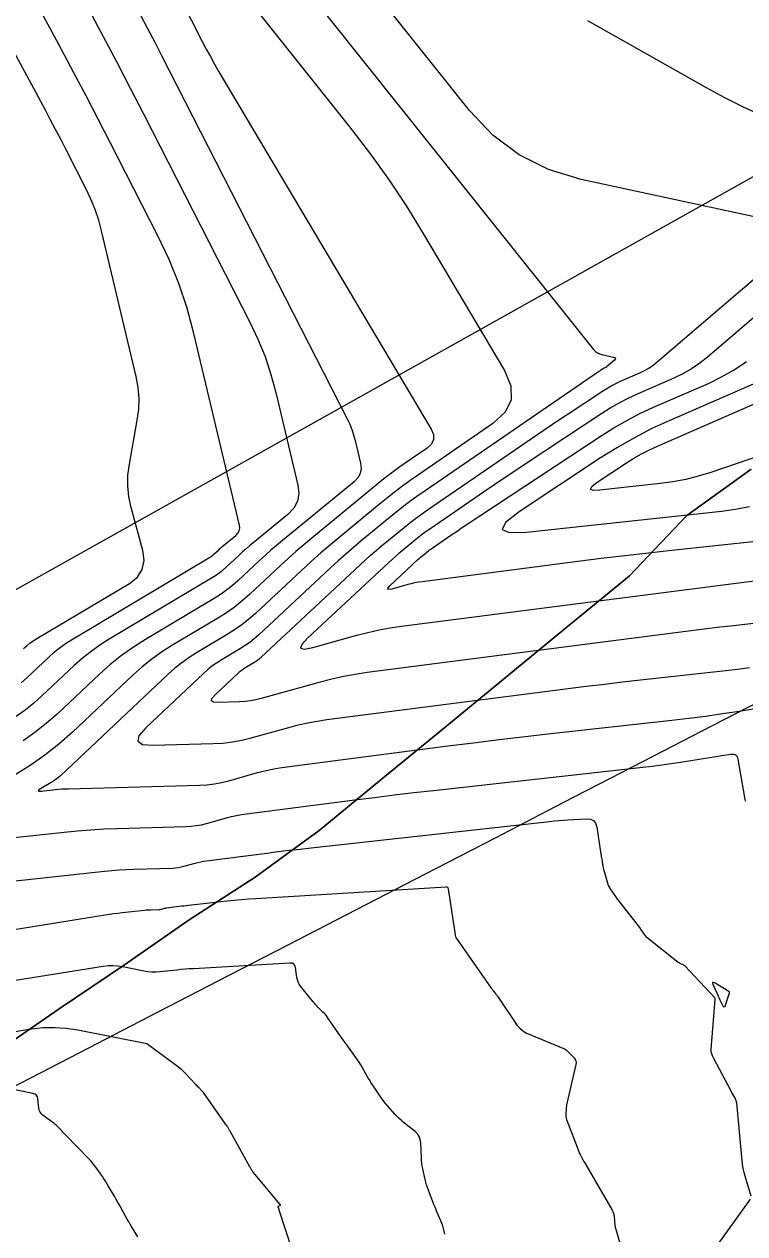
# Model space of a CAD drawing. Extents: x 1354696 to 1366163, y 660729 to 670380.
# Drawn here: x 1360949.2 to 1360995.6, y 664543.4 to 664621.3 of the extents above; entities that cross this region are included whole.
import ezdxf

# ---------------------------------------------------------------- set-up
doc = ezdxf.new("R2010")
doc.units = 0
doc.layers.add('R_Contours', color=7, linetype='Continuous')
doc.layers.add('R_Erosion', color=7, linetype='Continuous')

msp = doc.modelspace()

# ---------------------------------------------------------------- linework, layer by layer
at = {"layer": 'R_Contours'}
for points in [[(1360949.204, 664581.106), (1360949.402, 664581.282), (1360949.609, 664581.448), (1360949.825, 664581.601), (1360950.05, 664581.743), (1360956.005, 664585.29), (1360956.52, 664585.697), (1360956.835, 664586.186), (1360956.949, 664586.756), (1360956.863, 664587.407), (1360956.119, 664590.173), (1360955.972, 664590.866), (1360955.903, 664591.563), (1360955.914, 664592.263), (1360956.003, 664592.966), (1360956.516, 664595.788), (1360956.608, 664596.493), (1360956.626, 664597.195), (1360956.571, 664597.895), (1360956.442, 664598.594), (1360954.218, 664607.971), (1360954.032, 664608.664), (1360953.805, 664609.343), (1360953.538, 664610.006), (1360953.231, 664610.655), (1360951.921, 664613.22), (1360951.592, 664613.861), (1360951.259, 664614.499), (1360950.923, 664615.136), (1360950.583, 664615.771), (1360939.093, 664637.075)], [(1360949.041, 664578.888), (1360949.406, 664579.212), (1360950.83, 664580.553), (1360951.194, 664580.878), (1360951.574, 664581.181), (1360951.97, 664581.463), (1360952.382, 664581.724), (1360961.117, 664586.926), (1360961.204, 664586.981), (1360961.288, 664587.041), (1360961.368, 664587.105), (1360961.445, 664587.173), (1360961.747, 664587.455), (1360961.823, 664587.525), (1360961.9, 664587.593), (1360961.978, 664587.661), (1360962.057, 664587.727), (1360962.853, 664588.379), (1360962.986, 664588.518), (1360963.068, 664588.675), (1360963.098, 664588.849), (1360963.076, 664589.041), (1360960.152, 664601.37), (1360959.716, 664602.993), (1360959.185, 664604.582), (1360958.56, 664606.135), (1360957.841, 664607.654), (1360954.774, 664613.66), (1360954.004, 664615.16), (1360953.224, 664616.655), (1360952.437, 664618.145), (1360951.641, 664619.631), (1360943.476, 664634.771)], [(1360997.987, 664608.497), (1360985.044, 664611.279), (1360982.953, 664611.909), (1360981.06, 664612.861), (1360979.366, 664614.132), (1360977.87, 664615.724), (1360968.104, 664627.974)], [(1360966.931, 664624.077), (1360985.856, 664600.336), (1360985.967, 664600.218), (1360986.093, 664600.124), (1360986.233, 664600.054), (1360986.388, 664600.007), (1360987.135, 664599.846), (1360987.224, 664599.815), (1360987.262, 664599.772), (1360987.249, 664599.715), (1360987.186, 664599.646), (1360986.69, 664599.22), (1360986.672, 664599.206), (1360986.654, 664599.194), (1360986.634, 664599.183), (1360986.614, 664599.173), (1360986.531, 664599.137), (1360986.511, 664599.127), (1360986.491, 664599.117), (1360986.471, 664599.106), (1360986.452, 664599.094), (1360986.299, 664598.992), (1360986.267, 664598.971), (1360986.235, 664598.95), (1360986.204, 664598.928), (1360986.172, 664598.907), (1360975.02, 664591.246), (1360974.485, 664590.871), (1360973.959, 664590.484), (1360973.442, 664590.087), (1360972.932, 664589.678), (1360970.911, 664588.021), (1360970.409, 664587.602), (1360969.914, 664587.176), (1360969.427, 664586.742), (1360968.946, 664586.3), (1360964.298, 664581.956), (1360964.028, 664581.718), (1360963.748, 664581.495), (1360963.455, 664581.287), (1360963.151, 664581.095), (1360961.913, 664580.357), (1360961.609, 664580.165), (1360961.317, 664579.957), (1360961.037, 664579.733), (1360960.768, 664579.494), (1360957.055, 664575.997), (1360956.618, 664575.488), (1360956.55, 664575.131), (1360956.85, 664574.927), (1360957.519, 664574.874), (1360961.385, 664574.979), (1360962.008, 664575.015), (1360962.626, 664575.089), (1360963.238, 664575.201), (1360963.844, 664575.35), (1360966.258, 664576.025), (1360966.864, 664576.183), (1360967.474, 664576.319), (1360968.089, 664576.432), (1360968.708, 664576.523), (1360984.214, 664578.526), (1360985.379, 664578.674), (1360986.544, 664578.817), (1360987.71, 664578.954), (1360988.877, 664579.086), (1360994.347, 664579.691), (1360995.113, 664579.781), (1360995.877, 664579.88)], [(1360959.239, 664623.002), (1360960.688, 664620.163), (1360960.946, 664619.669), (1360961.211, 664619.178), (1360961.484, 664618.692), (1360961.765, 664618.21), (1360975.411, 664595.213), (1360975.558, 664594.862), (1360975.562, 664594.542), (1360975.424, 664594.254), (1360975.143, 664593.997), (1360973.738, 664593.031), (1360973.389, 664592.786), (1360973.046, 664592.534), (1360972.708, 664592.274), (1360972.375, 664592.008), (1360967.736, 664588.204), (1360967.222, 664587.775), (1360966.714, 664587.337), (1360966.213, 664586.892), (1360965.72, 664586.438), (1360963.76, 664584.607), (1360963.259, 664584.163), (1360962.737, 664583.748), (1360962.194, 664583.362), (1360961.628, 664583.005), (1360958.74, 664581.285), (1360958.079, 664580.866), (1360957.444, 664580.414), (1360956.835, 664579.928), (1360956.252, 664579.408), (1360952.338, 664575.722), (1360951.476, 664574.956), (1360950.574, 664574.242), (1360949.632, 664573.581), (1360948.652, 664572.974)], [(1360953.439, 664622.119), (1360954.323, 664620.469), (1360955.198, 664618.814), (1360956.063, 664617.154), (1360956.919, 664615.489), (1360963.757, 664602.094), (1360964.275, 664601), (1360964.726, 664599.88), (1360965.108, 664598.735), (1360965.423, 664597.566), (1360966.836, 664591.607), (1360966.897, 664591.064), (1360966.812, 664590.571), (1360966.581, 664590.127), (1360966.203, 664589.733), (1360963.95, 664587.886), (1360963.726, 664587.699), (1360963.505, 664587.508), (1360963.286, 664587.314), (1360963.071, 664587.116), (1360962.217, 664586.318), (1360961.999, 664586.124), (1360961.771, 664585.943), (1360961.534, 664585.775), (1360961.288, 664585.619), (1360954.715, 664581.705), (1360954.116, 664581.325), (1360953.539, 664580.915), (1360952.986, 664580.473), (1360952.456, 664580.001), (1360950.383, 664578.049), (1360949.853, 664577.577), (1360949.298, 664577.138), (1360948.719, 664576.732)], [(1360964.26, 664622.059), (1360970.157, 664614.661), (1360971.437, 664612.998), (1360972.657, 664611.295), (1360973.818, 664609.55), (1360974.919, 664607.764), (1360980.133, 664598.978), (1360980.542, 664597.996), (1360980.554, 664597.102), (1360980.168, 664596.296), (1360979.384, 664595.577), (1360974.871, 664592.477), (1360974.185, 664591.995), (1360973.51, 664591.499), (1360972.845, 664590.988), (1360972.192, 664590.464), (1360969.597, 664588.336), (1360968.953, 664587.799), (1360968.318, 664587.252), (1360967.692, 664586.695), (1360967.074, 664586.127), (1360964.112, 664583.359), (1360963.684, 664582.98), (1360963.239, 664582.626), (1360962.775, 664582.297), (1360962.292, 664581.992), (1360960.326, 664580.821), (1360959.844, 664580.516), (1360959.381, 664580.186), (1360958.936, 664579.831), (1360958.51, 664579.451), (1360951.589, 664572.934), (1360951.444, 664572.805), (1360951.293, 664572.685), (1360951.134, 664572.574), (1360950.97, 664572.472), (1360950.297, 664572.081), (1360950.174, 664571.998), (1360950.141, 664571.945), (1360950.199, 664571.921), (1360950.347, 664571.928), (1360951.243, 664572.025), (1360951.457, 664572.046), (1360951.672, 664572.063), (1360951.886, 664572.075), (1360952.101, 664572.083), (1360960.517, 664572.312), (1360960.995, 664572.34), (1360961.468, 664572.396), (1360961.936, 664572.482), (1360962.401, 664572.597), (1360964.25, 664573.114), (1360964.713, 664573.234), (1360965.181, 664573.338), (1360965.652, 664573.425), (1360966.126, 664573.495), (1360976.474, 664574.832), (1360978.13, 664575.042), (1360979.787, 664575.244), (1360981.444, 664575.439), (1360983.103, 664575.627), (1360990.88, 664576.488), (1360991.968, 664576.615), (1360993.054, 664576.756), (1360994.138, 664576.909), (1360995.221, 664577.076), (1361001.09, 664578.017)], [(1360956.726, 664621.842), (1360957.181, 664620.979), (1360957.633, 664620.114), (1360958.079, 664619.246), (1360970.011, 664595.873), (1360970.17, 664595.537), (1360970.308, 664595.194), (1360970.425, 664594.842), (1360970.522, 664594.483), (1360970.866, 664593.031), (1360970.906, 664592.684), (1360970.851, 664592.368), (1360970.703, 664592.084), (1360970.462, 664591.832), (1360965.843, 664588.045), (1360965.474, 664587.737), (1360965.109, 664587.423), (1360964.75, 664587.103), (1360964.395, 664586.777), (1360962.989, 664585.462), (1360962.629, 664585.144), (1360962.254, 664584.846), (1360961.864, 664584.569), (1360961.458, 664584.312), (1360957.048, 664581.686), (1360956.261, 664581.187), (1360955.504, 664580.648), (1360954.778, 664580.069), (1360954.082, 664579.448), (1360951.361, 664576.886), (1360950.664, 664576.266), (1360949.936, 664575.69), (1360949.176, 664575.156)], [(1360985.47, 664621.514), (1360993.086, 664617.19), (1360994.263, 664616.55), (1360995.461, 664615.954), (1360996.68, 664615.403)], [(1360997.815, 664582.895), (1360994.651, 664582.544), (1360993.977, 664582.468), (1360993.302, 664582.389), (1360992.628, 664582.306), (1360991.954, 664582.221), (1360971.29, 664579.552), (1360970.526, 664579.439), (1360969.768, 664579.299), (1360969.015, 664579.132), (1360968.267, 664578.937), (1360964.477, 664577.877), (1360964.136, 664577.793), (1360963.792, 664577.73), (1360963.445, 664577.689), (1360963.094, 664577.668), (1360961.686, 664577.63), (1360961.41, 664577.652), (1360961.286, 664577.736), (1360961.314, 664577.884), (1360961.494, 664578.094), (1360963.027, 664579.537), (1360963.138, 664579.636), (1360963.253, 664579.728), (1360963.374, 664579.814), (1360963.499, 664579.893), (1360964.011, 664580.198), (1360964.136, 664580.277), (1360964.257, 664580.363), (1360964.372, 664580.455), (1360964.484, 664580.553), (1360970.817, 664586.472), (1360971.162, 664586.789), (1360971.511, 664587.1), (1360971.866, 664587.405), (1360972.225, 664587.705), (1360973.673, 664588.892), (1360974.038, 664589.185), (1360974.409, 664589.47), (1360974.786, 664589.747), (1360975.168, 664590.016), (1360982.271, 664594.894), (1360982.737, 664595.213), (1360983.205, 664595.53), (1360983.675, 664595.845), (1360984.145, 664596.158), (1360986.416, 664597.66), (1360986.698, 664597.838), (1360986.988, 664598.004), (1360987.284, 664598.157), (1360987.588, 664598.297), (1360988.815, 664598.833), (1360989.115, 664598.977), (1360989.402, 664599.142), (1360989.676, 664599.329), (1360989.937, 664599.536), (1360999.131, 664607.412)], [(1360999.385, 664605.163), (1360993.185, 664599.851), (1360992.681, 664599.451), (1360992.151, 664599.091), (1360991.596, 664598.771), (1360991.016, 664598.492), (1360988.644, 664597.458), (1360988.058, 664597.187), (1360987.485, 664596.891), (1360986.926, 664596.571), (1360986.379, 664596.226), (1360981.515, 664593.009), (1360980.844, 664592.562), (1360980.174, 664592.113), (1360979.506, 664591.66), (1360978.84, 664591.205), (1360975.317, 664588.785), (1360975.086, 664588.622), (1360974.858, 664588.455), (1360974.634, 664588.283), (1360974.413, 664588.106), (1360973.539, 664587.389), (1360973.322, 664587.208), (1360973.108, 664587.024), (1360972.897, 664586.836), (1360972.688, 664586.644), (1360967.468, 664581.766), (1360967.087, 664581.352), (1360967.017, 664581.113), (1360967.258, 664581.049), (1360967.809, 664581.159), (1360970.635, 664581.949), (1360971.344, 664582.134), (1360972.058, 664582.293), (1360972.778, 664582.425), (1360973.503, 664582.532), (1360999.694, 664585.915)], [(1360999.297, 664588.313), (1360990.892, 664587.408), (1360989.375, 664587.241), (1360987.859, 664587.065), (1360986.344, 664586.882), (1360984.83, 664586.69), (1360974.84, 664585.4), (1360974.591, 664585.363), (1360974.343, 664585.317), (1360974.097, 664585.263), (1360973.852, 664585.199), (1360972.879, 664584.927), (1360972.689, 664584.889), (1360972.606, 664584.911), (1360972.63, 664584.993), (1360972.761, 664585.136), (1360974.56, 664586.817), (1360974.632, 664586.883), (1360974.704, 664586.947), (1360974.778, 664587.011), (1360974.853, 664587.073), (1360975.154, 664587.32), (1360975.23, 664587.381), (1360975.307, 664587.44), (1360975.386, 664587.498), (1360975.465, 664587.554), (1360976.679, 664588.388), (1360976.909, 664588.545), (1360977.139, 664588.701), (1360977.369, 664588.855), (1360977.601, 664589.009), (1360986.343, 664594.793), (1360987.153, 664595.304), (1360987.982, 664595.778), (1360988.832, 664596.216), (1360989.701, 664596.618), (1360993.232, 664598.158), (1360994.085, 664598.569), (1360994.901, 664599.038), (1360995.679, 664599.568)], [(1360996.602, 664598.328), (1360990.758, 664595.778), (1360989.605, 664595.246), (1360988.48, 664594.665), (1360987.38, 664594.036), (1360986.307, 664593.359), (1360981.077, 664589.9), (1360980.188, 664589.21), (1360979.97, 664588.763), (1360980.423, 664588.557), (1360981.548, 664588.593), (1360994.081, 664589.943), (1360994.983, 664590.065), (1360995.874, 664590.237)], [(1361000.588, 664594.901), (1360993.38, 664592.431), (1360992.583, 664592.182), (1360991.775, 664591.979), (1360990.956, 664591.821), (1360990.128, 664591.708), (1360986.256, 664591.291), (1360985.822, 664591.277), (1360985.647, 664591.357), (1360985.731, 664591.529), (1360986.074, 664591.796), (1360987.966, 664593.047), (1360988.445, 664593.349), (1360988.935, 664593.63), (1360989.437, 664593.889), (1360989.951, 664594.126), (1360999.973, 664598.498)], [(1360943.153, 664568.353), (1360951.815, 664569.294), (1360952.662, 664569.378), (1360953.51, 664569.444), (1360954.359, 664569.493), (1360955.21, 664569.525), (1360959.649, 664569.645), (1360959.981, 664569.665), (1360960.309, 664569.704), (1360960.635, 664569.763), (1360960.957, 664569.843), (1360962.241, 664570.202), (1360962.563, 664570.286), (1360962.887, 664570.358), (1360963.214, 664570.418), (1360963.543, 664570.467), (1360970.491, 664571.364), (1360971.759, 664571.525), (1360973.028, 664571.68), (1360974.298, 664571.83), (1360975.568, 664571.973), (1360989.021, 664573.463), (1360989.628, 664573.534), (1360990.234, 664573.612), (1360990.838, 664573.698), (1360991.442, 664573.791), (1360994.662, 664574.307), (1360994.841, 664574.31), (1360994.979, 664574.256), (1360995.075, 664574.143), (1360995.13, 664573.972), (1360995.548, 664571.523), (1360995.57, 664571.406), (1360995.595, 664571.288)], [(1360946.7, 664565.946), (1360954.397, 664566.782), (1360954.871, 664566.829), (1360955.346, 664566.866), (1360955.821, 664566.893), (1360956.297, 664566.911), (1360958.782, 664566.979), (1360958.967, 664566.989), (1360959.151, 664567.011), (1360959.333, 664567.045), (1360959.514, 664567.089), (1360960.232, 664567.29), (1360960.412, 664567.337), (1360960.594, 664567.377), (1360960.777, 664567.411), (1360960.961, 664567.438), (1360964.849, 664567.941), (1360965.559, 664568.031), (1360966.269, 664568.118), (1360966.98, 664568.201), (1360967.691, 664568.282), (1360983.024, 664569.98), (1360983.318, 664570.01), (1360983.612, 664570.037), (1360983.907, 664570.061), (1360984.202, 664570.08), (1360985.382, 664570.152), (1360985.646, 664570.131), (1360985.847, 664570.032), (1360985.985, 664569.857), (1360986.061, 664569.603), (1360986.325, 664567.878), (1360986.337, 664567.798), (1360986.349, 664567.717), (1360986.362, 664567.636), (1360986.374, 664567.555), (1360986.423, 664567.232), (1360986.436, 664567.152), (1360986.452, 664567.072), (1360986.47, 664566.993), (1360986.491, 664566.914), (1360986.738, 664566.029), (1360986.778, 664565.907), (1360986.827, 664565.79), (1360986.887, 664565.678), (1360986.956, 664565.57), (1360987.253, 664565.149), (1360987.328, 664565.044), (1360987.404, 664564.94), (1360987.481, 664564.837), (1360987.56, 664564.735), (1360988.798, 664563.142), (1360988.839, 664563.089), (1360988.879, 664563.035), (1360988.919, 664562.98), (1360988.957, 664562.925), (1360989.109, 664562.702), (1360989.149, 664562.648), (1360989.193, 664562.598), (1360989.24, 664562.551), (1360989.291, 664562.507), (1360991.291, 664560.916), (1360991.324, 664560.892), (1360991.358, 664560.87), (1360991.394, 664560.851), (1360991.431, 664560.834), (1360991.582, 664560.771), (1360991.618, 664560.754), (1360991.652, 664560.733), (1360991.684, 664560.708), (1360991.713, 664560.68), (1360993.644, 664558.629), (1360993.649, 664558.622), (1360993.653, 664558.614), (1360993.654, 664558.606), (1360993.653, 664558.597), (1360993.644, 664558.56), (1360993.642, 664558.551), (1360993.641, 664558.541), (1360993.64, 664558.532), (1360993.639, 664558.523), (1360993.385, 664555.293), (1360993.384, 664555.244), (1360993.388, 664555.196), (1360993.398, 664555.148), (1360993.413, 664555.102), (1360993.484, 664554.917), (1360993.502, 664554.871), (1360993.522, 664554.826), (1360993.543, 664554.782), (1360993.565, 664554.738), (1360994.667, 664552.642), (1360994.7, 664552.579), (1360994.735, 664552.516), (1360994.77, 664552.453), (1360994.805, 664552.391), (1360994.949, 664552.143), (1360994.982, 664552.08), (1360995.007, 664552.014), (1360995.024, 664551.946), (1360995.034, 664551.876), (1360995.373, 664548.146), (1360995.395, 664547.952), (1360995.427, 664547.76), (1360995.469, 664547.57), (1360995.52, 664547.381), (1360995.959, 664545.899)], [(1360942.595, 664562.068), (1360954.445, 664563.967), (1360954.718, 664564.009), (1360954.991, 664564.047), (1360955.264, 664564.082), (1360955.538, 664564.113), (1360956.979, 664564.27), (1360957.08, 664564.28), (1360957.182, 664564.288), (1360957.283, 664564.294), (1360957.384, 664564.298), (1360957.914, 664564.312), (1360957.954, 664564.314), (1360957.993, 664564.319), (1360958.032, 664564.326), (1360958.07, 664564.336), (1360958.223, 664564.378), (1360958.262, 664564.388), (1360958.301, 664564.397), (1360958.34, 664564.404), (1360958.379, 664564.41), (1360959.208, 664564.517), (1360959.359, 664564.536), (1360959.511, 664564.555), (1360959.662, 664564.573), (1360959.814, 664564.59), (1360962.284, 664564.863), (1360962.746, 664564.912), (1360963.209, 664564.954), (1360963.672, 664564.991), (1360964.136, 664565.022), (1360976.373, 664565.763), (1360976.422, 664565.759), (1360976.46, 664565.74), (1360976.486, 664565.707), (1360976.5, 664565.66), (1360976.533, 664565.441), (1360976.542, 664565.386), (1360976.55, 664565.332), (1360976.558, 664565.277), (1360976.567, 664565.222), (1360976.949, 664562.69), (1360976.953, 664562.668), (1360976.957, 664562.646), (1360976.963, 664562.625), (1360976.968, 664562.603), (1360976.992, 664562.517), (1360976.999, 664562.495), (1360977.008, 664562.475), (1360977.018, 664562.455), (1360977.03, 664562.437), (1360979.272, 664559.257), (1360979.304, 664559.212), (1360979.336, 664559.168), (1360979.369, 664559.124), (1360979.403, 664559.081), (1360979.537, 664558.908), (1360979.57, 664558.864), (1360979.603, 664558.82), (1360979.635, 664558.776), (1360979.666, 664558.731), (1360980.948, 664556.857), (1360980.99, 664556.8), (1360981.037, 664556.746), (1360981.087, 664556.695), (1360981.142, 664556.649), (1360981.367, 664556.47), (1360981.424, 664556.427), (1360981.485, 664556.389), (1360981.547, 664556.355), (1360981.612, 664556.325), (1360983.867, 664555.391), (1360983.977, 664555.338), (1360984.079, 664555.275), (1360984.174, 664555.202), (1360984.262, 664555.118), (1360984.599, 664554.759), (1360984.67, 664554.666), (1360984.712, 664554.565), (1360984.727, 664554.457), (1360984.713, 664554.341), (1360984.139, 664551.827), (1360984.121, 664551.742), (1360984.106, 664551.656), (1360984.094, 664551.57), (1360984.086, 664551.483), (1360984.059, 664551.134), (1360984.057, 664551.047), (1360984.064, 664550.962), (1360984.081, 664550.878), (1360984.108, 664550.796), (1360984.899, 664548.733), (1360984.922, 664548.676), (1360984.947, 664548.619), (1360984.973, 664548.563), (1360985.001, 664548.508), (1360985.116, 664548.289), (1360985.146, 664548.234), (1360985.175, 664548.18), (1360985.205, 664548.126), (1360985.236, 664548.072), (1360987.04, 664544.968), (1360987.09, 664544.87), (1360987.128, 664544.769), (1360987.155, 664544.664), (1360987.171, 664544.555), (1360987.224, 664543.973), (1360987.229, 664543.933), (1360987.235, 664543.893), (1360987.244, 664543.854), (1360987.254, 664543.814), (1360987.694, 664542.332)], [(1360976.292, 664543.424), (1360976.255, 664543.605), (1360976.209, 664543.784), (1360976.153, 664543.96), (1360976.086, 664544.133), (1360975.801, 664544.819), (1360975.73, 664544.991), (1360975.66, 664545.163), (1360975.591, 664545.335), (1360975.523, 664545.508), (1360975.235, 664546.251), (1360975.173, 664546.418), (1360975.118, 664546.587), (1360975.07, 664546.758), (1360975.027, 664546.931), (1360974.871, 664547.627), (1360974.835, 664547.802), (1360974.808, 664547.977), (1360974.789, 664548.154), (1360974.778, 664548.331), (1360974.739, 664549.305), (1360974.709, 664549.516), (1360974.639, 664549.707), (1360974.527, 664549.876), (1360974.375, 664550.025), (1360973.615, 664550.634), (1360973.477, 664550.749), (1360973.345, 664550.869), (1360973.218, 664550.995), (1360973.097, 664551.126), (1360972.62, 664551.662), (1360972.503, 664551.798), (1360972.391, 664551.937), (1360972.283, 664552.08), (1360972.18, 664552.226), (1360971.742, 664552.872), (1360971.638, 664553.028), (1360971.538, 664553.187), (1360971.441, 664553.347), (1360971.347, 664553.509), (1360970.98, 664554.163), (1360970.886, 664554.325), (1360970.787, 664554.484), (1360970.683, 664554.64), (1360970.575, 664554.793), (1360970.094, 664555.451), (1360969.977, 664555.611), (1360969.861, 664555.772), (1360969.747, 664555.933), (1360969.632, 664556.096), (1360968.743, 664557.368), (1360968.676, 664557.459), (1360968.606, 664557.546), (1360968.532, 664557.63), (1360968.453, 664557.711), (1360968.132, 664558.029), (1360968.053, 664558.109), (1360967.977, 664558.192), (1360967.902, 664558.277), (1360967.83, 664558.363), (1360967.017, 664559.375), (1360966.927, 664559.504), (1360966.857, 664559.64), (1360966.805, 664559.785), (1360966.773, 664559.939), (1360966.685, 664560.57), (1360966.645, 664560.707), (1360966.572, 664560.802), (1360966.464, 664560.855), (1360966.322, 664560.867), (1360960.122, 664560.503), (1360959.855, 664560.486), (1360959.587, 664560.466), (1360959.32, 664560.442), (1360959.054, 664560.416), (1360957.987, 664560.303), (1360957.721, 664560.285), (1360957.455, 664560.287), (1360957.191, 664560.309), (1360956.927, 664560.351), (1360955.576, 664560.619), (1360955.263, 664560.667), (1360954.949, 664560.687), (1360954.635, 664560.679), (1360954.32, 664560.642), (1360944.512, 664559.071)], [(1360966.468, 664542.415), (1360965.643, 664544.961), (1360965.635, 664544.986), (1360965.627, 664545.012), (1360965.619, 664545.037), (1360965.611, 664545.063), (1360965.579, 664545.171), (1360965.576, 664545.192), (1360965.579, 664545.21), (1360965.59, 664545.225), (1360965.609, 664545.236), (1360965.695, 664545.275), (1360965.713, 664545.286), (1360965.72, 664545.298), (1360965.719, 664545.313), (1360965.708, 664545.331), (1360963.968, 664547.414), (1360963.947, 664547.441), (1360963.926, 664547.468), (1360963.907, 664547.497), (1360963.888, 664547.526), (1360963.817, 664547.644), (1360963.799, 664547.674), (1360963.781, 664547.703), (1360963.764, 664547.733), (1360963.747, 664547.763), (1360962.501, 664550.012), (1360962.483, 664550.044), (1360962.465, 664550.076), (1360962.446, 664550.108), (1360962.428, 664550.14), (1360962.354, 664550.268), (1360962.335, 664550.3), (1360962.316, 664550.331), (1360962.296, 664550.362), (1360962.275, 664550.392), (1360960.856, 664552.415), (1360960.813, 664552.475), (1360960.767, 664552.533), (1360960.719, 664552.588), (1360960.668, 664552.642), (1360960.462, 664552.854), (1360960.41, 664552.907), (1360960.359, 664552.96), (1360960.308, 664553.013), (1360960.258, 664553.067), (1360959.613, 664553.756), (1360959.486, 664553.885), (1360959.354, 664554.009), (1360959.215, 664554.125), (1360959.071, 664554.236), (1360957.124, 664555.662), (1360957.123, 664555.663), (1360957.123, 664555.666), (1360952.686, 664556.546), (1360951.946, 664556.66), (1360951.205, 664556.706), (1360950.462, 664556.687), (1360949.719, 664556.601), (1360944.501, 664555.765)], [(1360956.551, 664543.244), (1360956.147, 664543.911), (1360956.053, 664544.067), (1360955.961, 664544.225), (1360955.87, 664544.383), (1360955.781, 664544.542), (1360955.427, 664545.18), (1360955.339, 664545.339), (1360955.249, 664545.498), (1360955.159, 664545.656), (1360955.068, 664545.814), (1360954.652, 664546.534), (1360954.561, 664546.688), (1360954.467, 664546.839), (1360954.369, 664546.989), (1360954.268, 664547.137), (1360953.857, 664547.723), (1360953.751, 664547.867), (1360953.64, 664548.007), (1360953.524, 664548.141), (1360953.402, 664548.272), (1360951.922, 664549.788), (1360951.86, 664549.852), (1360951.798, 664549.916), (1360951.737, 664549.98), (1360951.676, 664550.045), (1360951.433, 664550.305), (1360951.371, 664550.368), (1360951.306, 664550.429), (1360951.238, 664550.486), (1360951.168, 664550.54), (1360950.453, 664551.063), (1360950.347, 664551.158), (1360950.266, 664551.268), (1360950.212, 664551.393), (1360950.183, 664551.532), (1360950.12, 664552.121), (1360950.088, 664552.253), (1360950.024, 664552.356), (1360949.927, 664552.429), (1360949.798, 664552.473), (1360948.12, 664552.805)], [(1360995.922, 664545.679), (1360993.73, 664542.637)]]:
    msp.add_lwpolyline(points, dxfattribs=at)
msp.add_lwpolyline([(1360994.554, 664559.052), (1360994.564, 664559.039), (1360994.57, 664559.023), (1360994.572, 664559.005), (1360994.57, 664558.929), (1360994.569, 664558.91), (1360994.566, 664558.891), (1360994.563, 664558.873), (1360994.557, 664558.854), (1360994.32, 664558.132), (1360994.285, 664558.054), (1360994.246, 664558.026), (1360994.205, 664558.05), (1360994.161, 664558.124), (1360993.979, 664558.521), (1360993.934, 664558.621), (1360993.889, 664558.72), (1360993.843, 664558.82), (1360993.798, 664558.92), (1360993.545, 664559.481), (1360993.509, 664559.583), (1360993.518, 664559.635), (1360993.571, 664559.638), (1360993.668, 664559.59), (1360994.54, 664559.063)], close=True, dxfattribs=at)
at = {"layer": 'R_Erosion'}
msp.add_line((1360919.054, 664568.277), (1361093.993, 664666.332), dxfattribs=at)
for points in [[(1360930.417, 664543.963), (1360934.636, 664546.744), (1360938.857, 664549.523), (1360943.131, 664552.187), (1360947.316, 664555.04), (1360951.486, 664557.928), (1360955.684, 664560.754), (1360959.857, 664563.635), (1360964.084, 664566.399), (1360968.202, 664569.398), (1360972.191, 664572.67), (1360976.181, 664575.943), (1360980.171, 664579.215), (1360984.161, 664582.488), (1360988.15, 664585.76), (1360991.846, 664589.662), (1360995.978, 664592.63)], [(1360995.978, 664592.63), (1360991.846, 664589.662), (1360988.15, 664585.76), (1360984.161, 664582.488), (1360980.171, 664579.215), (1360976.181, 664575.943), (1360972.191, 664572.67), (1360968.202, 664569.398), (1360964.084, 664566.399), (1360959.857, 664563.635), (1360955.684, 664560.754), (1360951.486, 664557.928), (1360947.316, 664555.04), (1360943.131, 664552.187), (1360938.857, 664549.523), (1360934.636, 664546.744), (1360930.417, 664543.963)], [(1360997.259, 664578.079), (1360992.814, 664575.781), (1360988.369, 664573.483), (1360983.924, 664571.185), (1360979.478, 664568.887), (1360975.033, 664566.589), (1360970.588, 664564.291), (1360966.143, 664561.993), (1360961.698, 664559.695), (1360957.253, 664557.397), (1360952.808, 664555.099), (1360948.363, 664552.801), (1360943.917, 664550.503), (1360939.472, 664548.205), (1360935.027, 664545.907), (1360930.582, 664543.609)]]:
    msp.add_lwpolyline(points, dxfattribs=at)

doc.saveas('drawing.dxf')
